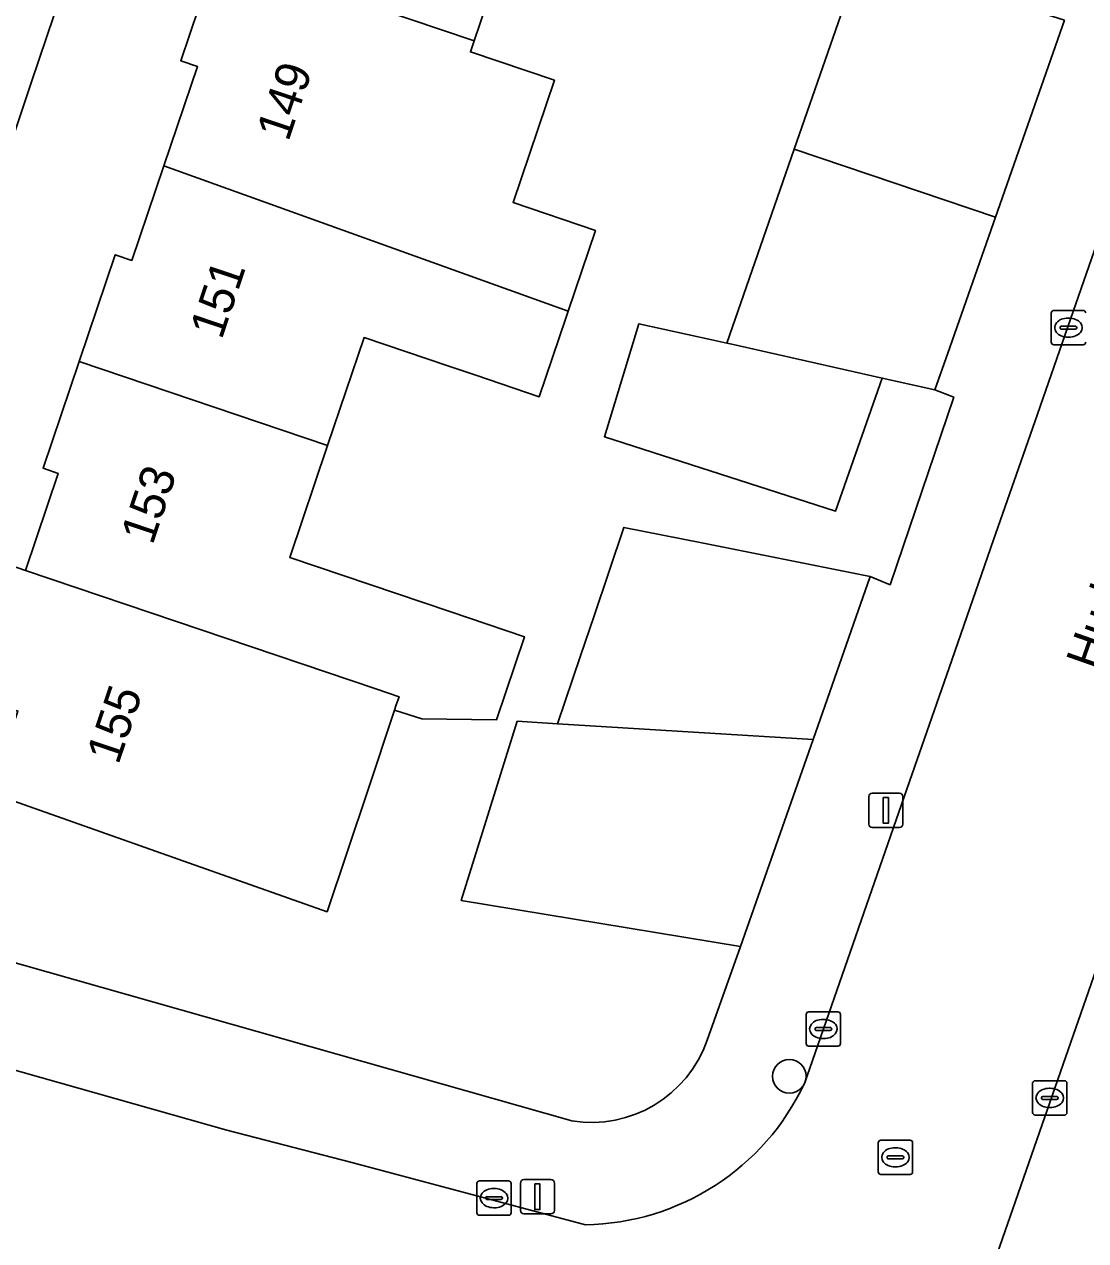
# Model space of a CAD drawing. Extents: x 161248 to 161848, y 384871 to 385383.
# Drawn here: x 161692.78 to 161723.7, y 385099.14 to 385134.58 of the extents above; entities that cross this region are included whole.
import ezdxf

# ---------------------------------------------------------------- set-up
doc = ezdxf.new("R2010")
doc.units = 0
for name, color, linetype in [('IMGEO_Boom', 7, 'Continuous'), ('IMGEO_Erf', 7, 'Continuous'), ('IMGEO_Hek', 7, 'Continuous'), ('IMGEO_Kolk', 7, 'Continuous'), ('IMGEO_Lichtmast', 7, 'Continuous'), ('IMGEO_Muur', 7, 'Continuous'), ('IMGEO_Openbare_ruimte_label', 7, 'Continuous'), ('IMGEO_Pand', 7, 'Continuous'), ('IMGEO_Pand_nummerreeks', 7, 'Continuous'), ('IMGEO_Rijbaan_lokaal_open', 7, 'Continuous'), ('IMGEO_Rioolput', 7, 'Continuous'), ('IMGEO_Voetpad_open', 7, 'Continuous')]:
    doc.layers.add(name, color=color, linetype=linetype)

msp = doc.modelspace()

# ---------------------------------------------------------------- linework, layer by layer
at = {"layer": 'IMGEO_Boom'}
msp.add_circle((161715.066, 385103.928), 0.489, dxfattribs=at)
at = {"layer": 'IMGEO_Erf'}
for points in [[(161716.761, 385203.237), (161713.874, 385194.656), (161692.987, 385132.903), (161685.988, 385111.881), (161685.953, 385111.597), (161685.943, 385111.311), (161685.959, 385111.025), (161686, 385110.742), (161686.067, 385110.463), (161686.158, 385110.192), (161686.273, 385109.93), (161686.411, 385109.679), (161686.571, 385109.441), (161686.751, 385109.219), (161686.951, 385109.014), (161687.168, 385108.827), (161687.328, 385108.709), (161688.164, 385108.472), (161708.734, 385102.628)], [(161706.982, 385137.345), (161705.884, 385134.096), (161705.777, 385133.78), (161708.222, 385132.954), (161707.017, 385129.389), (161709.418, 385128.578), (161708.622, 385126.221), (161708.555, 385126.024), (161707.781, 385123.732), (161705.937, 385124.355), (161705.121, 385124.631), (161702.678, 385125.456), (161701.615, 385122.308), (161700.512, 385119.044), (161705.177, 385117.468), (161707.349, 385116.734), (161706.531, 385114.313), (161704.355, 385114.349), (161703.564, 385114.598), (161702.783, 385112.261), (161701.6, 385108.723), (161691.784, 385112.184)], [(161691.988, 385118.946), (161692.811, 385118.668), (161693.766, 385121.496), (161693.326, 385121.644), (161694.377, 385124.754), (161695.428, 385127.866), (161695.909, 385127.704), (161696.839, 385130.456), (161697.819, 385133.355), (161697.337, 385133.518), (161698.389, 385136.631)], [(161712.672, 385104.982), (161713.646, 385107.714), (161705.508, 385109.05), (161707.139, 385114.276), (161708.314, 385114.203), (161708.983, 385116.182), (161709.376, 385117.346), (161710.247, 385119.923), (161712.519, 385119.469), (161717.422, 385118.49), (161718, 385118.251), (161719.858, 385123.717), (161719.31, 385123.928), (161717.774, 385124.272), (161716.414, 385120.4), (161709.678, 385122.565), (161710.683, 385125.859), (161712.813, 385125.389), (161713.245, 385125.294), (161715.209, 385130.942), (161717.172, 385136.586)]]:
    msp.add_lwpolyline(points, dxfattribs=at)
msp.add_arc((161709.296, 385106.159), 3.576, 260.9638, 340.7752, dxfattribs=at)
at = {"layer": 'IMGEO_Hek'}
msp.add_lwpolyline([(161717.422, 385118.49), (161718, 385118.251), (161719.858, 385123.717), (161719.31, 385123.928)], dxfattribs=at)
at = {"layer": 'IMGEO_Kolk'}
for p, q in [((161722.699, 385125.318), (161722.699, 385126.17)), ((161722.774, 385126.244), (161723.626, 385126.244)), ((161722.958, 385125.738), (161722.958, 385125.75)), ((161723.001, 385125.787), (161723.399, 385125.787)), ((161723.187, 385126.024), (161723.212, 385126.024)), ((161723.442, 385125.75), (161723.442, 385125.738)), ((161723.396, 385125.701), (161722.998, 385125.701)), ((161723.21, 385125.464), (161723.185, 385125.464)), ((161723.626, 385125.244), (161722.774, 385125.244)), ((161715.557, 385104.881), (161715.557, 385105.733)), ((161715.632, 385105.807), (161716.484, 385105.807)), ((161716.045, 385105.587), (161716.07, 385105.587)), ((161716.558, 385105.733), (161716.558, 385104.881)), ((161715.816, 385105.301), (161715.816, 385105.313)), ((161716.254, 385105.264), (161715.856, 385105.264)), ((161715.859, 385105.35), (161716.257, 385105.35)), ((161716.3, 385105.313), (161716.3, 385105.301)), ((161716.068, 385105.027), (161716.043, 385105.027)), ((161716.484, 385104.807), (161715.632, 385104.807)), ((161722.228, 385103.799), (161723.08, 385103.799)), ((161722.153, 385102.873), (161722.153, 385103.725)), ((161722.641, 385103.579), (161722.666, 385103.579)), ((161723.154, 385103.725), (161723.154, 385102.873)), ((161722.412, 385103.293), (161722.412, 385103.305)), ((161722.85, 385103.256), (161722.452, 385103.256)), ((161722.455, 385103.342), (161722.853, 385103.342)), ((161722.896, 385103.305), (161722.896, 385103.293)), ((161723.08, 385102.799), (161722.228, 385102.799)), ((161722.664, 385103.019), (161722.639, 385103.019)), ((161705.962, 385099.952), (161705.962, 385100.804)), ((161706.037, 385100.878), (161706.889, 385100.878)), ((161706.45, 385100.658), (161706.475, 385100.658)), ((161706.963, 385100.804), (161706.963, 385099.952)), ((161706.221, 385100.372), (161706.221, 385100.384)), ((161706.659, 385100.335), (161706.261, 385100.335)), ((161706.264, 385100.421), (161706.662, 385100.421)), ((161706.705, 385100.384), (161706.705, 385100.372)), ((161706.889, 385099.878), (161706.037, 385099.878)), ((161706.473, 385100.098), (161706.448, 385100.098))]:
    msp.add_line(p, q, dxfattribs=at)
for points in [[(161722.699, 385125.318), (161722.699, 385126.17)], [(161722.774, 385126.244), (161723.626, 385126.244)], [(161723.626, 385125.244), (161722.774, 385125.244)], [(161715.557, 385104.881), (161715.557, 385105.733)], [(161715.632, 385105.807), (161716.484, 385105.807)], [(161716.558, 385105.733), (161716.558, 385104.881)], [(161716.484, 385104.807), (161715.632, 385104.807)], [(161722.228, 385103.799), (161723.08, 385103.799)], [(161722.153, 385102.873), (161722.153, 385103.725)], [(161723.154, 385103.725), (161723.154, 385102.873)], [(161723.08, 385102.799), (161722.228, 385102.799)], [(161705.962, 385099.952), (161705.962, 385100.804)], [(161706.037, 385100.878), (161706.889, 385100.878)], [(161706.963, 385100.804), (161706.963, 385099.952)], [(161706.889, 385099.878), (161706.037, 385099.878)]]:
    msp.add_lwpolyline(points, dxfattribs=at)
for centre, radius, start, end in [((161722.776, 385126.168), 0.0765, 91.552, 178.448), ((161722.776, 385126.168), 0.0765, 91.552, 178.448), ((161723.624, 385126.168), 0.0765, 1.552, 88.448), ((161723.624, 385126.168), 0.0765, 1.552, 88.448), ((161722.998, 385125.747), 0.0403, 85.8775, 175.7526), ((161722.995, 385125.737), 0.0366, 178.938, 274.7102), ((161723.399, 385125.744), 0.043, 264.8664, 352.4533), ((161723.403, 385125.749), 0.0386, 1.7309, 96.639), ((161722.776, 385125.32), 0.0765, 181.552, 268.448), ((161722.776, 385125.32), 0.0765, 181.552, 268.448), ((161723.624, 385125.32), 0.0765, 271.552, 358.448), ((161723.624, 385125.32), 0.0765, 271.552, 358.448), ((161715.634, 385105.731), 0.0765, 91.552, 178.448), ((161715.634, 385105.731), 0.0765, 91.552, 178.448), ((161716.482, 385105.731), 0.0765, 1.552, 88.448), ((161716.482, 385105.731), 0.0765, 1.552, 88.448), ((161715.856, 385105.31), 0.0403, 85.8775, 175.7526), ((161715.853, 385105.3), 0.0366, 178.938, 274.7102), ((161716.257, 385105.307), 0.043, 264.8664, 352.4533), ((161716.261, 385105.312), 0.0386, 1.7309, 96.639), ((161715.634, 385104.883), 0.0765, 181.552, 268.448), ((161715.634, 385104.883), 0.0765, 181.552, 268.448), ((161716.482, 385104.883), 0.0765, 271.552, 358.448), ((161716.482, 385104.883), 0.0765, 271.552, 358.448), ((161722.23, 385103.723), 0.0765, 91.552, 178.448), ((161722.23, 385103.723), 0.0765, 91.552, 178.448), ((161723.078, 385103.723), 0.0765, 1.552, 88.448), ((161723.078, 385103.723), 0.0765, 1.552, 88.448), ((161722.452, 385103.302), 0.0403, 85.8775, 175.7526), ((161722.449, 385103.292), 0.0366, 178.938, 274.7102), ((161722.853, 385103.299), 0.043, 264.8664, 352.4533), ((161722.857, 385103.304), 0.0386, 1.7309, 96.639), ((161722.23, 385102.875), 0.0765, 181.552, 268.448), ((161722.23, 385102.875), 0.0765, 181.552, 268.448), ((161723.078, 385102.875), 0.0765, 271.552, 358.448), ((161723.078, 385102.875), 0.0765, 271.552, 358.448), ((161706.039, 385100.802), 0.0765, 91.552, 178.448), ((161706.039, 385100.802), 0.0765, 91.552, 178.448), ((161706.887, 385100.802), 0.0765, 1.552, 88.448), ((161706.887, 385100.802), 0.0765, 1.552, 88.448), ((161706.261, 385100.381), 0.0403, 85.8775, 175.7526), ((161706.258, 385100.371), 0.0366, 178.938, 274.7102), ((161706.662, 385100.378), 0.043, 264.8664, 352.4533), ((161706.666, 385100.383), 0.0386, 1.7309, 96.639), ((161706.039, 385099.954), 0.0765, 181.552, 268.448), ((161706.039, 385099.954), 0.0765, 181.552, 268.448), ((161706.887, 385099.954), 0.0765, 271.552, 358.448), ((161706.887, 385099.954), 0.0765, 271.552, 358.448)]:
    msp.add_arc(centre, radius, start, end, dxfattribs=at)
for centre, major_axis, ratio, start_param, end_param in [((161723.186, 385125.744), (-0.387, 0.002), 0.722429, 4.712389, 7.853982), ((161723.211, 385125.744), (-0.39, 0.002), 0.717154, 1.570796, 4.712389), ((161716.044, 385105.307), (-0.387, 0.002), 0.722429, 4.712389, 7.853982), ((161716.069, 385105.307), (-0.39, 0.002), 0.717154, 1.570796, 4.712389), ((161722.64, 385103.299), (-0.387, 0.002), 0.722429, 4.712389, 7.853982), ((161722.665, 385103.299), (-0.39, 0.002), 0.717154, 1.570796, 4.712389), ((161706.449, 385100.378), (-0.387, 0.002), 0.722429, 4.712389, 7.853982), ((161706.474, 385100.378), (-0.39, 0.002), 0.717154, 1.570796, 4.712389)]:
    msp.add_ellipse(centre, major_axis=major_axis, ratio=ratio, start_param=start_param, end_param=end_param, dxfattribs=at)
at = {"layer": 'IMGEO_Lichtmast'}
for p, q in [((161717.382, 385111.277), (161717.382, 385112.077)), ((161717.382, 385112.077), (161717.382, 385111.277)), ((161717.482, 385112.177), (161718.272, 385112.177)), ((161718.272, 385112.177), (161717.482, 385112.177)), ((161718.372, 385112.077), (161718.372, 385111.277)), ((161718.372, 385111.277), (161718.372, 385112.077)), ((161718.272, 385111.177), (161717.482, 385111.177)), ((161717.482, 385111.177), (161718.272, 385111.177)), ((161707.331, 385100.919), (161708.121, 385100.919)), ((161708.121, 385100.919), (161707.331, 385100.919)), ((161707.231, 385100.019), (161707.231, 385100.819)), ((161707.231, 385100.819), (161707.231, 385100.019)), ((161708.221, 385100.819), (161708.221, 385100.019)), ((161708.221, 385100.019), (161708.221, 385100.819)), ((161708.121, 385099.919), (161707.331, 385099.919)), ((161707.331, 385099.919), (161708.121, 385099.919))]:
    msp.add_line(p, q, dxfattribs=at)
for points in [[(161717.802, 385112.052), (161717.952, 385112.052), (161717.952, 385111.302), (161717.802, 385111.302), (161717.802, 385112.052)], [(161707.651, 385100.794), (161707.801, 385100.794), (161707.801, 385100.044), (161707.651, 385100.044), (161707.651, 385100.794)]]:
    msp.add_lwpolyline(points, dxfattribs=at)
for centre, start, end in [((161717.482, 385112.077), 90, 180), ((161717.482, 385112.077), 90, 180), ((161718.272, 385112.077), 0, 90), ((161718.272, 385112.077), 360, 90), ((161717.482, 385111.277), 180, 270), ((161717.482, 385111.277), 180, 270), ((161718.272, 385111.277), 270, 0), ((161718.272, 385111.277), 270, 0), ((161707.331, 385100.819), 90, 180), ((161707.331, 385100.819), 90, 180), ((161708.121, 385100.819), 0, 90), ((161708.121, 385100.819), 360, 90), ((161707.331, 385100.019), 180, 270), ((161707.331, 385100.019), 180, 270), ((161708.121, 385100.019), 270, 0), ((161708.121, 385100.019), 270, 0)]:
    msp.add_arc(centre, 0.1, start, end, dxfattribs=at)
at = {"layer": 'IMGEO_Muur'}
for points in [[(161688.164, 385108.472), (161708.734, 385102.628)], [(161712.672, 385104.982), (161713.646, 385107.714)]]:
    msp.add_lwpolyline(points, dxfattribs=at)
msp.add_arc((161709.296, 385106.159), 3.576, 260.9638, 340.7752, dxfattribs=at)
at = {"layer": 'IMGEO_Pand'}
for points in [[(161707.998, 385140), (161700.014, 385142.697), (161699.943, 385142.488), (161700.735, 385142.22), (161699.839, 385139.567), (161699.427, 385139.705), (161698.389, 385136.631), (161705.884, 385134.096), (161706.982, 385137.345), (161711.965, 385135.662), (161712.843, 385138.258), (161712.875, 385138.352)], [(161705.884, 385134.096), (161698.389, 385136.631), (161697.337, 385133.518), (161697.819, 385133.355), (161696.839, 385130.456), (161708.622, 385126.221), (161709.418, 385128.578), (161707.017, 385129.389), (161708.222, 385132.954), (161705.777, 385133.78)], [(161723.087, 385134.7), (161719.931, 385135.706), (161717.172, 385136.586), (161715.209, 385130.942), (161721.074, 385128.958)], [(161721.074, 385128.958), (161715.209, 385130.942), (161713.245, 385125.294), (161713.3, 385125.281), (161717.774, 385124.272), (161719.31, 385123.928), (161719.684, 385124.995)], [(161708.555, 385126.024), (161708.622, 385126.221), (161696.839, 385130.456), (161695.909, 385127.704), (161695.428, 385127.866), (161694.377, 385124.754), (161701.615, 385122.308), (161702.678, 385125.456), (161705.121, 385124.631), (161705.937, 385124.355), (161707.781, 385123.732)], [(161717.774, 385124.272), (161713.3, 385125.281), (161713.245, 385125.294), (161712.813, 385125.389), (161710.683, 385125.859), (161709.678, 385122.565), (161716.414, 385120.4)], [(161701.615, 385122.308), (161694.377, 385124.754), (161693.326, 385121.644), (161693.766, 385121.496), (161692.811, 385118.668), (161703.048, 385115.208), (161703.695, 385114.989), (161703.615, 385114.75), (161703.564, 385114.598), (161704.355, 385114.349), (161706.531, 385114.313), (161707.349, 385116.734), (161705.177, 385117.468), (161700.512, 385119.044)], [(161717.422, 385118.49), (161712.519, 385119.469), (161710.247, 385119.923), (161709.376, 385117.346), (161708.983, 385116.182), (161708.314, 385114.203), (161715.759, 385113.743)], [(161703.564, 385114.598), (161703.615, 385114.75), (161703.695, 385114.989), (161703.048, 385115.208), (161692.811, 385118.668), (161691.988, 385118.946), (161690.723, 385115.203), (161692.591, 385114.572), (161691.784, 385112.184), (161701.6, 385108.723), (161702.783, 385112.261)], [(161715.759, 385113.743), (161708.314, 385114.203), (161707.139, 385114.276), (161705.508, 385109.05), (161713.646, 385107.714)]]:
    msp.add_lwpolyline(points, close=True, dxfattribs=at)
at = {"layer": 'IMGEO_Rijbaan_lokaal_open'}
for points in [[(161748.691, 385199.073), (161746.496, 385192.764), (161744.729, 385187.689), (161743.496, 385184.145), (161742.239, 385180.533), (161740.353, 385175.113), (161739.265, 385171.989), (161738.082, 385168.59), (161735.971, 385162.524), (161733.929, 385156.655), (161729.825, 385144.865), (161728.735, 385141.731), (161726.38, 385134.965), (161725.176, 385131.507), (161724.256, 385128.864), (161723.257, 385125.992), (161722.216, 385123.001), (161721.019, 385119.561), (161719.722, 385115.834), (161718.569, 385112.522), (161715.504, 385103.716)], [(161718.737, 385091.888), (161723.047, 385104.286), (161724.372, 385108.099), (161724.577, 385108.69), (161724.675, 385108.97), (161730.177, 385124.632)], [(161724.372, 385108.099), (161723.047, 385104.286), (161718.737, 385091.888), (161713.621, 385067.908), (161732.316, 385068.912), (161731.901, 385074.781), (161720.049, 385073.912), (161719.336, 385083.638), (161731.214, 385084.509), (161730.886, 385089.156), (161720.907, 385088.424), (161720.448, 385094.687), (161730.444, 385095.419), (161730.273, 385097.834)], [(161709.125, 385099.604), (161702.32, 385101.415), (161698.674, 385102.356), (161689.446, 385104.975), (161688.097, 385105.371), (161686.148, 385098.677)]]:
    msp.add_lwpolyline(points, dxfattribs=at)
msp.add_arc((161709.023, 385106.767), 7.163, 270.8183, 334.7946, dxfattribs=at)
at = {"layer": 'IMGEO_Rioolput'}
for p, q in [((161717.658, 385101.142), (161717.658, 385101.994)), ((161717.733, 385102.068), (161718.585, 385102.068)), ((161718.659, 385101.994), (161718.659, 385101.142)), ((161718.146, 385101.848), (161718.171, 385101.848)), ((161717.917, 385101.562), (161717.917, 385101.574)), ((161718.355, 385101.525), (161717.957, 385101.525)), ((161717.96, 385101.611), (161718.358, 385101.611)), ((161718.169, 385101.288), (161718.144, 385101.288)), ((161718.401, 385101.574), (161718.401, 385101.562)), ((161718.585, 385101.068), (161717.733, 385101.068))]:
    msp.add_line(p, q, dxfattribs=at)
for points in [[(161717.658, 385101.142), (161717.658, 385101.994)], [(161717.733, 385102.068), (161718.585, 385102.068)], [(161718.659, 385101.994), (161718.659, 385101.142)], [(161718.585, 385101.068), (161717.733, 385101.068)]]:
    msp.add_lwpolyline(points, dxfattribs=at)
for centre, radius, start, end in [((161717.735, 385101.992), 0.0765, 91.552, 178.448), ((161717.735, 385101.992), 0.0765, 91.552, 178.448), ((161718.583, 385101.992), 0.0765, 1.552, 88.448), ((161718.583, 385101.992), 0.0765, 1.552, 88.448), ((161717.957, 385101.571), 0.0403, 85.8775, 175.7526), ((161717.954, 385101.561), 0.0366, 178.938, 274.7102), ((161718.358, 385101.568), 0.043, 264.8664, 352.4533), ((161718.362, 385101.573), 0.0386, 1.7309, 96.639), ((161717.735, 385101.144), 0.0765, 181.552, 268.448), ((161717.735, 385101.144), 0.0765, 181.552, 268.448), ((161718.583, 385101.144), 0.0765, 271.552, 358.448), ((161718.583, 385101.144), 0.0765, 271.552, 358.448)]:
    msp.add_arc(centre, radius, start, end, dxfattribs=at)
for centre, major_axis, ratio, start_param, end_param in [((161718.145, 385101.568), (-0.387, 0.002), 0.722429, 4.712389, 7.853982), ((161718.17, 385101.568), (-0.39, 0.002), 0.717154, 1.570796, 4.712389)]:
    msp.add_ellipse(centre, major_axis=major_axis, ratio=ratio, start_param=start_param, end_param=end_param, dxfattribs=at)
at = {"layer": 'IMGEO_Voetpad_open'}
for points in [[(161715.504, 385103.716), (161718.569, 385112.522), (161719.722, 385115.834), (161721.019, 385119.561), (161722.216, 385123.001), (161723.257, 385125.992), (161724.256, 385128.864), (161725.176, 385131.507), (161726.38, 385134.965), (161728.735, 385141.731), (161729.825, 385144.865), (161733.929, 385156.655), (161735.971, 385162.524), (161738.082, 385168.59), (161739.265, 385171.989), (161740.353, 385175.113), (161742.239, 385180.533), (161743.496, 385184.145), (161744.729, 385187.689), (161746.496, 385192.764), (161748.691, 385199.073)], [(161685.988, 385111.881), (161692.987, 385132.903), (161713.874, 385194.656)], [(161723.087, 385134.7), (161721.074, 385128.958), (161719.684, 385124.995), (161719.31, 385123.928), (161719.858, 385123.717), (161718, 385118.251), (161717.422, 385118.49), (161715.759, 385113.743), (161713.646, 385107.714), (161712.672, 385104.982)], [(161708.734, 385102.628), (161688.164, 385108.472), (161688.097, 385105.371), (161689.446, 385104.975), (161698.674, 385102.356), (161702.32, 385101.415), (161709.125, 385099.604)]]:
    msp.add_lwpolyline(points, dxfattribs=at)
for centre, radius, start, end in [((161709.296, 385106.159), 3.576, 260.9638, 340.7752), ((161709.023, 385106.767), 7.163, 270.8183, 334.7946)]:
    msp.add_arc(centre, radius, start, end, dxfattribs=at)

# ---------------------------------------------------------------- texts
at = {"layer": 'IMGEO_Openbare_ruimte_label'}
msp.add_text('Hudsonlaan', height=1, rotation=70.6775, dxfattribs=at).set_placement((161724.053, 385115.722))
at = {"layer": 'IMGEO_Pand_nummerreeks'}
for s, rotation, p in [('149', 71.4077, (161700.468, 385131.138)), ('151', 71.4077, (161698.526, 385125.369)), ('153', 71.4077, (161696.513, 385119.384)), ('155', 71.3275, (161695.515, 385112.98))]:
    msp.add_text(s, height=1, rotation=rotation, dxfattribs=at).set_placement(p)

doc.saveas('drawing.dxf')
